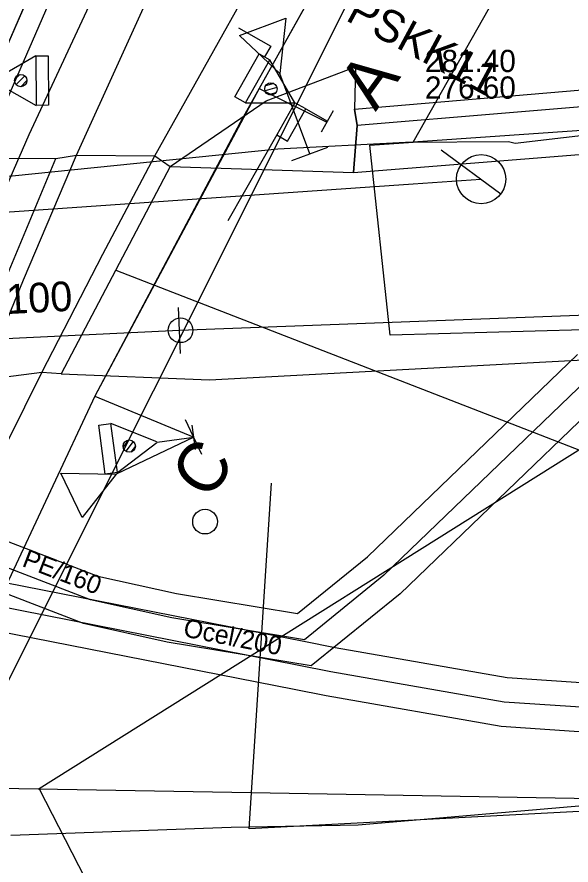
# Model space of a CAD drawing. Extents: x -781083 to -763634, y -1029516 to -1022695.
# Drawn here: x -765243.44 to -765221, y -1024370.44 to -1024336.12 of the extents above; entities that cross this region are included whole.
import ezdxf

# ---------------------------------------------------------------- set-up
doc = ezdxf.new("R2010")
doc.units = 0
for name, color, linetype in [('CETIN_nezaměřený', 7, 'Continuous'), ('CETIN_zaměřený', 7, 'Continuous'), ('GasNet_ochr. pásmo', 7, 'Continuous'), ('GasNet_plyn NTL', 7, 'Continuous'), ('GasNet_plyn STL', 7, 'Continuous'), ('Hranice parcel', 7, 'Continuous'), ('PS_12-01-10_Kabelizace_nove_kabelizace', 7, 'Continuous'), ('PS_12-01-10_Kabelizace_nove_kabelizace_popis', 7, 'Continuous'), ('PS_12-01-11_SZZ_Slany_nove_prvky', 7, 'Continuous'), ('PS_12-01-11_SZZ_Slany_nove_prvky_popis', 7, 'Continuous'), ('PS_12-01-11_SZZ_Slany_rusene_prvky', 7, 'Continuous'), ('SO128401_EOV_trasa', 7, 'Continuous'), ('SVAS_kanalizace', 7, 'Continuous'), ('SVAS_vodovod', 7, 'Continuous'), ('Vrstva 1', 7, 'Continuous'), ('Vrstva 13', 7, 'Continuous'), ('Vrstva 16', 7, 'Continuous'), ('Vrstva 17', 7, 'Continuous'), ('Vrstva 28', 7, 'Continuous'), ('Vrstva 36', 7, 'Continuous'), ('Vrstva 4', 7, 'Continuous'), ('Vrstva 41', 7, 'Continuous'), ('Vrstva 43', 7, 'Continuous'), ('Vrstva 51', 7, 'Continuous'), ('ČD Telematika_TK', 7, 'Continuous'), ('ČEZd_VN_podzemní', 7, 'Continuous')]:
    doc.layers.add(name, color=color, linetype=linetype)

# ---------------------------------------------------------------- blocks, each defined once
blk = doc.blocks.new('UZAV1')
at = {"layer": 'SVAS_vodovod'}
blk.add_lwpolyline([(0.0017, -0.0396), (-0.0017, 0.0397)], dxfattribs=at)
blk = doc.blocks.new('C657_1')
at = {"layer": 'Vrstva 4'}
blk.add_line((-7.78, 0.03), (7.78, -0.03), dxfattribs=at)
blk.add_lwpolyline([(0, 0), (0.03, 34.78), (-9.81, 54.84), (10.15, 54.87), (0.03, 34.78)], dxfattribs=at)
blk = doc.blocks.new('C657')
at = {"layer": 'Vrstva 4'}
blk.add_line((-7.78, 0.03), (7.78, -0.03), dxfattribs=at)
blk.add_lwpolyline([(0, 0), (0.03, 34.77), (-9.83, 54.84), (10.16, 54.88), (0.03, 34.77)], dxfattribs=at)
blk = doc.blocks.new('C720_4')
at = {"layer": 'Vrstva 36'}
blk.add_circle((0, 0), 5, dxfattribs=at)
blk = doc.blocks.new('C130_3')
at = {"layer": 'Vrstva 41'}
blk.add_circle((0, 0), 5, dxfattribs=at)
blk = doc.blocks.new('C138_3')
at = {"layer": 'Vrstva 43'}
blk.add_line((0, 20), (0, -9.96), dxfattribs=at)
blk.add_circle((0, 0), 9.96, dxfattribs=at)
blk = doc.blocks.new('C657_2')
at = {"layer": 'PS_12-01-11_SZZ_Slany_rusene_prvky'}
blk.add_line((-7.78, 0.03), (7.78, -0.03), dxfattribs=at)
blk.add_lwpolyline([(0, 0), (0.03, 34.76), (-9.82, 54.84), (10.16, 54.88), (0.03, 34.76)], dxfattribs=at)
blk = doc.blocks.new('C657_2_1')
at = {"layer": 'PS_12-01-11_SZZ_Slany_rusene_prvky'}
blk.add_line((-7.79, 0.03), (7.79, -0.03), dxfattribs=at)
blk.add_lwpolyline([(0, 0), (0.03, 34.77), (-9.82, 54.84), (10.16, 54.88), (0.03, 34.77)], dxfattribs=at)
blk = doc.blocks.new('P2807_2')
at = {"layer": 'PS_12-01-11_SZZ_Slany_nove_prvky'}
for p, q in [((-198, 650), (202, 650)), ((-198, 650), (0, 302.4)), ((0, 302.4), (202, 650)), ((33.6, 490.2), (-36.8, 560.6)), ((50.1, 526.7), (0.1, 576.7)), ((-7.1, 477.9), (-49.2, 519.9)), ((-300, 302.4), (-1100, 302.4)), ((0, 202.4), (0, 0)), ((-100, 0), (100, 0))]:
    blk.add_line(p, q, dxfattribs=at)
for points in [[(302, 1000), (302, 700), (202, 700)], [(-198, 650), (-198, 750), (202, 750), (202, 650)]]:
    blk.add_lwpolyline(points, dxfattribs=at)
blk.add_lwpolyline([(-300, 202.4), (0, 202.4), (0, 302.4), (-300, 302.4)], close=True, dxfattribs=at)
blk.add_circle((0.3, 527.1), 50, dxfattribs=at)
blk = doc.blocks.new('P2801_2')
at = {"layer": 'PS_12-01-11_SZZ_Slany_nove_prvky'}
for p, q in [((-200, 650), (200, 650)), ((-200, 650), (-2, 302.5)), ((2.3, 302.3), (200, 650)), ((31.6, 490.2), (-38.8, 560.6)), ((48.1, 526.7), (-1.9, 576.7)), ((-9.1, 477.9), (-51.2, 519.9)), ((0, 300), (0, 0)), ((-100, 0), (100, 0))]:
    blk.add_line(p, q, dxfattribs=at)
blk.add_lwpolyline([(-200, 650), (-200, 750), (200, 750), (200, 650)], dxfattribs=at)
blk.add_circle((-1.7, 527.1), 50, dxfattribs=at)
blk = doc.blocks.new('P2801_3')
at = {"layer": 'PS_12-01-11_SZZ_Slany_nove_prvky'}
for p, q in [((-200, 650), (200, 650)), ((-200, 650), (-2, 302.5)), ((2.3, 302.3), (200, 650)), ((31.6, 490.2), (-38.8, 560.6)), ((48.1, 526.7), (-1.9, 576.7)), ((-9.1, 477.9), (-51.2, 519.9)), ((0, 300), (0, 0)), ((-100, 0), (100, 0))]:
    blk.add_line(p, q, dxfattribs=at)
blk.add_lwpolyline([(-200, 650), (-200, 750), (200, 750), (200, 650)], dxfattribs=at)
blk.add_circle((-1.7, 527.1), 50, dxfattribs=at)

msp = doc.modelspace()

# ---------------------------------------------------------------- linework, layer by layer
at = {"layer": 'CETIN_nezaměřený'}
for points in [[(-765233.96, -1024367.52), (-765248.86, -1024367.26), (-765249.36, -1024367.26), (-765249.41, -1024354.76), (-765253.61, -1024354.77), (-765279.17, -1024354.44), (-765279.21, -1024353.74), (-765279.77, -1024344.76), (-765279.8, -1024344.26)], [(-765192.92, -1024350.86), (-765190.97, -1024365.3), (-765190.85, -1024368.27), (-765233.96, -1024367.52)]]:
    msp.add_lwpolyline(points, dxfattribs=at)
at = {"layer": 'CETIN_zaměřený'}
msp.add_lwpolyline([(-765175.11, -1024347.83), (-765180.47, -1024348.01), (-765183.2, -1024348.75), (-765195, -1024350.01), (-765200.98, -1024350.48), (-765202.99, -1024353.2), (-765202.81, -1024359.89), (-765202.26, -1024364.5), (-765203.41, -1024365.78), (-765211.28, -1024366.83), (-765218.48, -1024367.87), (-765229.62, -1024368.82), (-765234.76, -1024368.92), (-765243.69, -1024369.24)], dxfattribs=at)
at = {"layer": 'GasNet_ochr. pásmo'}
for points in [[(-765296.108, -1024345.951), (-765271.754, -1024343.433), (-765267.806, -1024343.172), (-765267.412, -1024343.146), (-765266.801, -1024343.646), (-765266.749, -1024344.038), (-765266.165, -1024348.427), (-765265.978, -1024350.97), (-765260.791, -1024350.49), (-765256.229, -1024350.45), (-765255.23, -1024350.44), (-765255.005, -1024350.438), (-765254.597, -1024350.626), (-765254.453, -1024350.798), (-765251.47, -1024354.36), (-765251.133, -1024354.521), (-765240.171, -1024358.741), (-765236.98, -1024359.448), (-765232.08, -1024360.26), (-765229.243, -1024357.96), (-765220.744, -1024349.782)], [(-765219.956, -1024351.798), (-765227.917, -1024359.46), (-765231.52, -1024362.38), (-765237.36, -1024361.412), (-765240.749, -1024360.661), (-765251.927, -1024356.359), (-765252.733, -1024355.971), (-765252.953, -1024355.865), (-765253.246, -1024355.475), (-765253.271, -1024355.324), (-765255.683, -1024352.445), (-765256.211, -1024352.45), (-765260.689, -1024352.49), (-765266.808, -1024353.056), (-765267.226, -1024353.094), (-765267.546, -1024352.823), (-765267.866, -1024352.552), (-765267.897, -1024352.133), (-765268.155, -1024348.633), (-765268.608, -1024345.23), (-765271.586, -1024345.427), (-765296.406, -1024347.993)], [(-765281.55, -1024351.055), (-765264.412, -1024349.028), (-765260.919, -1024351.008), (-765256.965, -1024355.335), (-765255.329, -1024355.842), (-765247.192, -1024358.361), (-765246.248, -1024358.546), (-765246.208, -1024358.554), (-765231.828, -1024361.378), (-765230.549, -1024361.629), (-765223.59, -1024362.846), (-765218.997, -1024363.155)], [(-765218.903, -1024365.165), (-765223.83, -1024364.834), (-765230.913, -1024363.595), (-765232.214, -1024363.34), (-765246.596, -1024360.516), (-765246.636, -1024360.508), (-765247.682, -1024360.303), (-765255.921, -1024357.752), (-765258.075, -1024357.085), (-765262.181, -1024352.592), (-765264.828, -1024351.092), (-765281.35, -1024353.045)]]:
    msp.add_lwpolyline(points, dxfattribs=at)
at = {"layer": 'GasNet_plyn NTL'}
msp.add_lwpolyline([(-765185.486, -1024348.463), (-765200.18, -1024349.25), (-765208.725, -1024350.098), (-765209.45, -1024350.17), (-765218.22, -1024350.7), (-765219.37, -1024350.81), (-765220.35, -1024350.79), (-765228.58, -1024358.71), (-765231.8, -1024361.32), (-765237.17, -1024360.43), (-765240.46, -1024359.701), (-765251.53, -1024355.44), (-765252.3, -1024355.07), (-765252.33, -1024354.89), (-765255.22, -1024351.44), (-765256.22, -1024351.45), (-765260.74, -1024351.49), (-765266.9, -1024352.06), (-765267.16, -1024348.53), (-765267.74, -1024344.17), (-765271.67, -1024344.43), (-765296.257, -1024346.972)], dxfattribs=at)
at = {"layer": 'GasNet_plyn STL'}
msp.add_lwpolyline([(-765189.386, -1024346.571), (-765208.21, -1024348.24), (-765207.92, -1024349.91), (-765207.65, -1024363.32), (-765214.51, -1024363.44), (-765218.95, -1024364.16), (-765223.71, -1024363.84), (-765230.731, -1024362.612), (-765232.021, -1024362.359), (-765246.402, -1024359.535), (-765246.442, -1024359.527), (-765247.437, -1024359.332), (-765255.625, -1024356.797), (-765257.52, -1024356.21), (-765261.55, -1024351.8), (-765264.62, -1024350.06), (-765281.45, -1024352.05), (-765286.847, -1024352.499), (-765292.741, -1024352.989), (-765294.661, -1024353.149), (-765297.188, -1024353.359)], dxfattribs=at)
at = {"layer": 'Hranice parcel'}
msp.add_line((-765227.39, -1024341.18), (-765211.36, -1024312.85), dxfattribs=at)
for points in [[(-765185.57, -1024302.05), (-765187.45, -1024305.59), (-765201.77, -1024337.33), (-765206.13, -1024339.71), (-765227.39, -1024341.18)], [(-765217.71, -1024351.78), (-765212.66, -1024348.56), (-765228.32, -1024349), (-765229.15, -1024341.3), (-765227.39, -1024341.18)], [(-765239.68, -1024380.55), (-765238.8, -1024374.62), (-765242.55, -1024367.34), (-765217.71, -1024351.78)]]:
    msp.add_lwpolyline(points, dxfattribs=at)
at = {"layer": 'PS_12-01-10_Kabelizace_nove_kabelizace'}
for p, q in [((-765229.311, -1024331.29), (-765233.636, -1024339.008)), ((-765233.636, -1024339.008), (-765230.889, -1024340.375))]:
    msp.add_line(p, q, dxfattribs=at)
for points in [[(-765238.3, -1024326.712), (-765249.401, -1024352.179), (-765251.088, -1024352.008)], [(-765233.636, -1024339.008), (-765240.282, -1024351.463), (-765251.072, -1024374.454), (-765255.904, -1024394.157)], [(-765240.282, -1024351.463), (-765236.282, -1024353.127)]]:
    msp.add_lwpolyline(points, dxfattribs=at)
at = {"layer": 'SO128401_EOV_trasa'}
msp.add_lwpolyline([(-765225.916, -1024325.475), (-765229.311, -1024331.29), (-765234.406, -1024340.383), (-765240.282, -1024351.463), (-765251.072, -1024374.454), (-765254.779, -1024389.568), (-765255.311, -1024389.437)], dxfattribs=at)
at = {"layer": 'SVAS_kanalizace'}
msp.add_lwpolyline([(-765275.13, -1024346.19), (-765247.256, -1024344.251), (-765227.391, -1024342.869), (-765224.66, -1024342.68)], dxfattribs=at)
at = {"layer": 'SVAS_vodovod'}
for points in [[(-765159.174, -1024345.715), (-765191.871, -1024347.126), (-765216.043, -1024348.026), (-765236.865, -1024348.801)], [(-765236.864, -1024348.8), (-765250.1, -1024349.44)]]:
    msp.add_lwpolyline(points, dxfattribs=at)
at = {"layer": 'Vrstva 1'}
for points in [[(-765258.335, -1024393.572), (-765257.892, -1024391.545), (-765252.909, -1024373.511), (-765246.085, -1024353.922), (-765244.856, -1024350.817), (-765243.184, -1024346.76), (-765241.025, -1024341.706), (-765237.361, -1024333.627), (-765232.645, -1024323.563), (-765229.774, -1024317.516)], [(-765258.335, -1024393.572), (-765257.892, -1024391.545), (-765252.909, -1024373.511), (-765244.513, -1024354.669), (-765242.431, -1024350.509), (-765239.967, -1024345.715), (-765237.857, -1024341.736), (-765233.829, -1024334.548), (-765229.198, -1024326.703), (-765227.172, -1024323.332)]]:
    msp.add_lwpolyline(points, dxfattribs=at)
at = {"layer": 'Vrstva 13'}
msp.add_lwpolyline([(-765245.454, -1024340.961), (-765245.451, -1024340.962), (-765240.164, -1024328.835), (-765240.151, -1024328.823), (-765245.454, -1024340.961)], dxfattribs=at)
at = {"layer": 'Vrstva 16'}
msp.add_lwpolyline([(-765237.237, -1024342.164), (-765233.345, -1024339.508), (-765229.732, -1024338.13), (-765229.777, -1024339.849), (-765229.657, -1024340.513)], dxfattribs=at)
at = {"layer": 'Vrstva 17'}
for points in [[(-765229.777, -1024339.849), (-765203.541, -1024337.62)], [(-765229.818, -1024342.411), (-765229.657, -1024340.513), (-765229.777, -1024339.849)], [(-765201.885, -1024367.285), (-765234.043, -1024368.966), (-765233.137, -1024354.982)]]:
    msp.add_lwpolyline(points, dxfattribs=at)
at = {"layer": 'Vrstva 28'}
for points in [[(-765242.949, -1024340.878), (-765232.322, -1024318.093), (-765227.956, -1024320.518)], [(-765250.299, -1024357.703), (-765242.949, -1024340.878)]]:
    msp.add_lwpolyline(points, dxfattribs=at)
at = {"layer": 'Vrstva 4'}
msp.add_line((-765239.442, -1024346.363), (-765172.561, -1024372.309), dxfattribs=at)
for points in [[(-765241.647, -1024350.562), (-765242.431, -1024350.509), (-765244.856, -1024350.817), (-765245.658, -1024350.908), (-765241.868, -1024341.843)], [(-765241.868, -1024341.843), (-765241.025, -1024341.706), (-765237.857, -1024341.736), (-765237.237, -1024342.164), (-765241.647, -1024350.562)]]:
    msp.add_lwpolyline(points, dxfattribs=at)
at = {"layer": 'Vrstva 51'}
for points in [[(-765237.237, -1024342.164), (-765229.818, -1024342.411), (-765204.257, -1024340.379), (-765202.415, -1024339.482), (-765201.543, -1024337.639), (-765197.493, -1024320.94), (-765190.15, -1024301.998), (-765182.878, -1024288.822)], [(-765245.138, -1024322.793), (-765249.349, -1024332.433), (-765250.926, -1024338.138), (-765249.888, -1024339.874), (-765247.24, -1024341.824), (-765241.868, -1024341.843)], [(-765201.543, -1024337.639), (-765202.536, -1024337.276), (-765203.918, -1024338.245), (-765204.979, -1024338.465), (-765229.657, -1024340.513), (-765229.818, -1024342.411)], [(-765241.868, -1024341.843), (-765241.025, -1024341.706), (-765237.857, -1024341.736), (-765237.237, -1024342.164)], [(-765241.647, -1024350.562), (-765235.639, -1024350.808), (-765208.137, -1024349.327), (-765190.574, -1024347.834)], [(-765241.647, -1024350.562), (-765242.431, -1024350.509), (-765244.856, -1024350.817), (-765245.658, -1024350.908)]]:
    msp.add_lwpolyline(points, dxfattribs=at)
at = {"layer": 'ČD Telematika_TK'}
msp.add_lwpolyline([(-765257.028, -1024404.569), (-765256.037, -1024398.213), (-765249.421, -1024374.188), (-765226.425, -1024328.292), (-765185.224, -1024255.545), (-765167.149, -1024223.486), (-765171.928, -1024220.746), (-765141.483, -1024166.52), (-765136.718, -1024169.454), (-765086.954, -1024080.425), (-765063.726, -1024094.284), (-765054.277, -1024080.444), (-765052.94, -1024078.307), (-765049.809, -1024079.983), (-765033.351, -1024048.633), (-765033.134, -1024014.623), (-765034.915, -1024000.619), (-765019.65, -1023968.646), (-765007.996, -1023946.352)], dxfattribs=at)
at = {"layer": 'ČEZd_VN_podzemní'}
msp.add_lwpolyline([(-765168.19, -1024337.56), (-765172.24, -1024337.59), (-765176.18, -1024337.66), (-765184.15, -1024337.97), (-765188.11, -1024337.86), (-765195.45, -1024338.12), (-765203.31, -1024339.25), (-765206.92, -1024339.32), (-765223.26, -1024341.24), (-765223.54, -1024341.17), (-765227.7, -1024341.2), (-765232.88, -1024341.47), (-765244.45, -1024342.64), (-765253.33, -1024342.3), (-765262.78, -1024343.13), (-765268.54, -1024344.04), (-765275.43, -1024344.82), (-765279.03, -1024345.26), (-765279.68, -1024345.25), (-765282.64, -1024345.64), (-765286.26, -1024346.45), (-765287.02, -1024346.69), (-765299.59, -1024348.02), (-765309.939, -1024348.848)], dxfattribs=at)

# ---------------------------------------------------------------- block references
at = {"layer": 'PS_12-01-11_SZZ_Slany_nove_prvky'}
for name, p, xscale, yscale, rotation in [('P2807_2', (-765230.867, -1024340.335), 0.005000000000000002, 0.005, 60.40239253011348), ('P2801_2', (-765245.927, -1024338.716), 0.004999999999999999, 0.004999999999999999, -89.62491645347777), ('P2801_3', (-765236.282, -1024353.127), 0.005, 0.005, 97.61025368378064)]:
    msp.add_blockref(name, p, dxfattribs=dict(at, xscale=xscale, yscale=yscale, rotation=rotation))
at = {"layer": 'PS_12-01-11_SZZ_Slany_rusene_prvky'}
for name, p, xscale, yscale, rotation in [('C657_2_1', (-765231.576, -1024341.657), 0.10000000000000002, 0.1, 20.586741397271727), ('C657_2', (-765236.282, -1024353.127), 0.1, 0.09999999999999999, 115.54458167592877)]:
    msp.add_blockref(name, p, dxfattribs=dict(at, xscale=xscale, yscale=yscale, rotation=rotation))
at = {"layer": 'SVAS_vodovod', "xscale": 23.463798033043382, "yscale": 23.46379803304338}
msp.add_blockref('UZAV1', (-765236.865, -1024348.801), dxfattribs=at)
at = {"layer": 'Vrstva 36', "xscale": 0.1, "yscale": 0.09999999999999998, "rotation": 67.94185044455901}
msp.add_blockref('C720_4', (-765235.825, -1024356.54), dxfattribs=at)
at = {"layer": 'Vrstva 4'}
for name, p, xscale, yscale, rotation in [('C657_1', (-765231.576, -1024341.657), 0.10000000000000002, 0.1, 20.58674139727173), ('C657', (-765236.282, -1024353.127), 0.10000000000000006, 0.10000000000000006, 115.54458167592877)]:
    msp.add_blockref(name, p, dxfattribs=dict(at, xscale=xscale, yscale=yscale, rotation=rotation))
at = {"layer": 'Vrstva 41', "xscale": 0.09999999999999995, "yscale": 0.09999999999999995, "rotation": -2.344791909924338}
msp.add_blockref('C130_3', (-765236.819, -1024348.798), dxfattribs=at)
at = {"layer": 'Vrstva 43', "xscale": 0.10000000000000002, "yscale": 0.1, "rotation": 53.62782807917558}
msp.add_blockref('C138_3', (-765224.644, -1024342.684), dxfattribs=at)

# ---------------------------------------------------------------- texts
at = {"layer": 'GasNet_plyn NTL'}
msp.add_text('PE/160', height=0.75, rotation=338.9476, dxfattribs=at).set_placement((-765243.274, -1024358.328))
at = {"layer": 'GasNet_plyn STL'}
msp.add_text('Ocel/200', height=0.75, rotation=348.8902, dxfattribs=at).set_placement((-765236.74, -1024361.18))
at = {"layer": 'PS_12-01-10_Kabelizace_nove_kabelizace_popis'}
msp.add_text('PSKK11', height=1.3, rotation=331.6737, dxfattribs=at).set_placement((-765230.177, -1024336.231))
at = {"layer": 'PS_12-01-11_SZZ_Slany_nove_prvky_popis'}
for s, p in [('A', (-765228.919, -1024339.973)), ('C', (-765235.709, -1024355.735))]:
    msp.add_text(s, height=2, rotation=53.891, dxfattribs=at).set_placement(p)
at = {"layer": 'SVAS_kanalizace'}
for s, p in [('281.40', (-765226.917, -1024338.348)), ('276.60', (-765226.917, -1024339.425))]:
    msp.add_text(s, height=0.9, dxfattribs=at).set_placement(p)
at = {"layer": 'SVAS_vodovod'}
msp.add_text('LT DN 100 ', height=1.2, rotation=3, dxfattribs=at).set_placement((-765248.922, -1024348.409))

doc.saveas('drawing.dxf')
